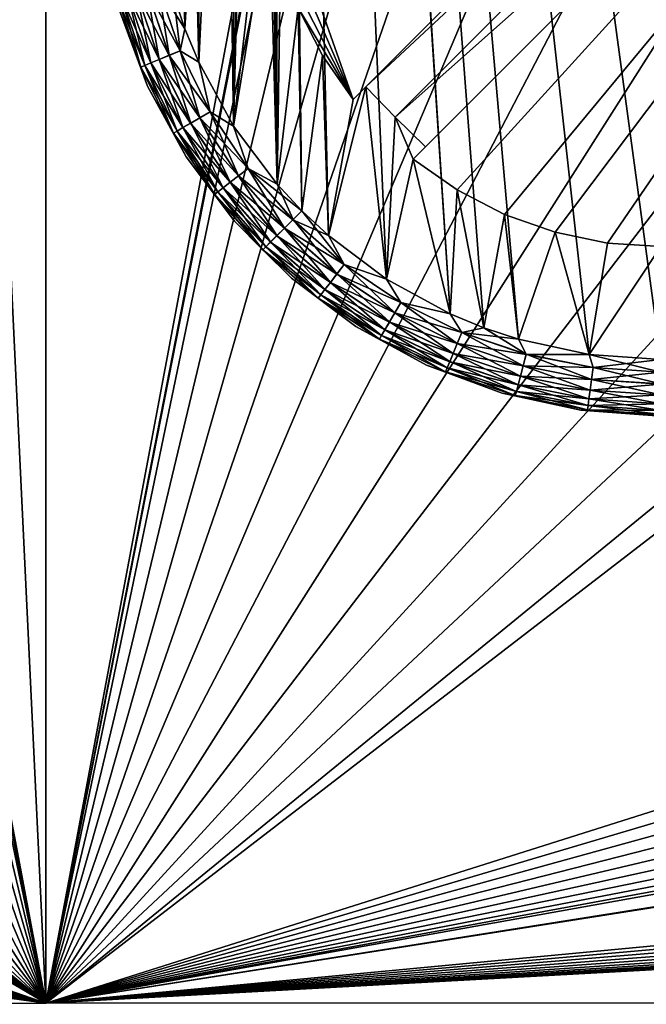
# Model space of a CAD drawing. Header units: metres. Extents: x -206 to 75, y -104 to 104.
# Tile 457 of 656: x -66 to -55, y -75 to -58. Entities that reach past the tile are written whole.
import ezdxf

# ---------------------------------------------------------------- set-up
doc = ezdxf.new("R2010")
doc.units = ezdxf.units.M
doc.layers.add('solid_01_1-CONSUMER_THERM_B_125288', color=7, linetype='CONTINUOUS')

msp = doc.modelspace()

# ---------------------------------------------------------------- linework, layer by layer
at = {"layer": 'solid_01_1-CONSUMER_THERM_B_125288'}
for points in [[(-93.358711, -67.339516), (-65.514557, 74.985474), (-65.493088, -75.014526)], [(-93.358711, -67.339516), (-93.257065, -66.795311), (-65.514557, 74.985474)], [(-93.276108, 66.204689), (-65.514557, 74.985474), (-93.257141, -66.241692)], [(-93.257065, -66.795311), (-93.257141, -66.241692), (-65.514557, 74.985474)], [(-71.214859, 44.659821, 1.5), (-65.493088, -75.014526, 1.5), (-65.514557, 74.985474, 1.5)], [(-37.64893, 67.310463), (-65.493088, -75.014526), (-65.514557, 74.985474)], [(-59.792786, -44.688873, 1.5), (-65.514557, 74.985474, 1.5), (-65.493088, -75.014526, 1.5)], [(-37.64893, 67.310463), (-37.75058, 66.766258), (-65.493088, -75.014526)], [(-37.75058, 66.766258), (-37.7505, 66.212639), (-65.493088, -75.014526)], [(-37.7505, 66.212639), (-37.731541, -66.233742), (-65.493088, -75.014526)], [(-71.202034, -44.689686, 1.5), (-65.493088, -75.014526, 1.5), (-71.214859, 44.659821, 1.5)], [(-46.600048, -0.011819, 75.400002), (-61.643398, -11.646079, 75.400002), (-54.590946, -63.612965, 75.400002)], [(-61.643398, -11.646079, 75.400002), (-55.862225, -63.522903, 75.400002), (-54.590946, -63.612965, 75.400002)], [(-61.643398, -11.646079, 75.400002), (-57.11824, -63.251205, 75.400002), (-55.862225, -63.522903, 75.400002)], [(-61.643398, -11.646079, 75.400002), (-57.729843, -63.048328, 75.400002), (-57.11824, -63.251205, 75.400002)], [(-61.643398, -11.646079, 75.400002), (-58.325039, -62.802357, 75.400002), (-57.729843, -63.048328, 75.400002)], [(-61.643398, -11.646079, 75.400002), (-61.510895, -14.263934, 75.400002), (-58.325039, -62.802357, 75.400002)], [(-61.510895, -14.263934, 75.400002), (-61.642647, -16.88183, 75.400002), (-61.394062, -60.506603, 75.400002)], [(-61.510895, -14.263934, 75.400002), (-59.453854, -62.186905, 75.400002), (-58.325039, -62.802357, 75.400002)], [(-61.510895, -14.263934, 75.400002), (-60.483925, -61.416485, 75.400002), (-59.453854, -62.186905, 75.400002)], [(-61.510895, -14.263934, 75.400002), (-60.955276, -60.977833, 75.400002), (-60.483925, -61.416485, 75.400002)], [(-61.510895, -14.263934, 75.400002), (-61.394062, -60.506603, 75.400002), (-60.955276, -60.977833, 75.400002)], [(-61.642647, -16.88183, 75.400002), (-62.037319, -19.473166, 75.400002), (-61.394062, -60.506603, 75.400002)], [(-62.037319, -19.473166, 75.400002), (-62.690903, -22.011599, 75.400002), (-62.16478, -59.476757, 75.400002)], [(-62.037319, -19.473166, 75.400002), (-62.16478, -59.476757, 75.400002), (-61.394062, -60.506603, 75.400002)], [(-62.690903, -22.011599, 75.400002), (-63.59655, -24.470831, 75.400002), (-62.780556, -58.348114, 75.400002)], [(-62.690903, -22.011599, 75.400002), (-62.780556, -58.348114, 75.400002), (-62.16478, -59.476757, 75.400002)], [(-63.59655, -24.470831, 75.400002), (-63.026695, -57.752991, 75.400002), (-62.780556, -58.348114, 75.400002)], [(-63.59655, -24.470831, 75.400002), (-63.229748, -57.141449, 75.400002), (-63.026695, -57.752991, 75.400002)], [(-63.026699, -57.752991, 69.400002), (-63.229748, -57.141445, 69.400002), (-61.595268, -33.413651, 69.400002)], [(-62.78056, -58.348114, 69.400002), (-63.026699, -57.752991, 69.400002), (-61.595268, -33.413651, 69.400002)], [(-62.16478, -59.476753, 69.400002), (-62.78056, -58.348114, 69.400002), (-61.595268, -33.413651, 69.400002)], [(-62.16478, -59.476753, 69.400002), (-61.595268, -33.413651, 69.400002), (-61.594883, -36.113968, 69.400002)], [(-62.16478, -59.476753, 69.400002), (-61.594883, -36.113968, 69.400002), (-61.594666, -37.613968, 69.400002)], [(-62.16478, -59.476753, 69.400002), (-61.594666, -37.613968, 69.400002), (-61.592232, -54.613968, 69.400002)], [(-44.34684, -44.364635, 63.5205), (-59.299736, -59.321815, 69.400002), (-59.823666, -58.785084, 69.400002)], [(-44.34684, -44.364635, 63.5205), (-59.823666, -58.785084, 69.400002), (-50.798733, -49.757565, 65.853195)], [(-44.34684, -44.364635, 63.5205), (-49.788574, -50.868744, 65.8731), (-59.299736, -59.321815, 69.400002)], [(-71.202034, -44.689686, 1.5), (-71.27388, -45.665699, 1.5), (-65.493088, -75.014526, 1.5)], [(-59.720608, -45.664883, 1.5), (-59.792786, -44.688873, 1.5), (-65.493088, -75.014526, 1.5)], [(-61.592232, -54.613968, 72.400002), (-45.884037, -44.841461, 72.400002), (-60.04319, -59.004669, 72.400002)], [(-60.04319, -59.004669, 69.400002), (-60.04319, -59.004669, 72.400002), (-45.884037, -44.841461, 72.400002)], [(-60.04319, -59.004669, 69.400002), (-45.884037, -44.841461, 72.400002), (-59.823666, -58.785084, 69.400002)], [(-50.798733, -49.757565, 65.853195), (-59.823666, -58.785084, 69.400002), (-45.884037, -44.841461, 72.400002)], [(-71.27388, -45.665699, 1.5), (-71.40596, -46.635338, 1.5), (-65.493088, -75.014526, 1.5)], [(-59.588192, -46.634476, 1.5), (-59.720608, -45.664883, 1.5), (-65.493088, -75.014526, 1.5)], [(-149.213455, -45.836296, 1.5), (-150.476547, -45.923691, 1.5), (-65.493088, -75.014526, 1.5)], [(-95.604607, -57.279106, 1.5), (-149.213455, -45.836296, 1.5), (-65.493088, -75.014526, 1.5)], [(-151.110367, -46.03447, 1.5), (-151.7388, -46.190445, 1.5), (-65.493088, -75.014526, 1.5)], [(-150.476547, -45.923691, 1.5), (-151.110367, -46.03447, 1.5), (-65.493088, -75.014526, 1.5)], [(-58.204758, -60.608757, 72.400002), (-58.982376, -60.065178, 72.400002), (-44.823223, -45.90197, 72.400002)], [(-44.823223, -45.90197, 69.900002), (-44.823223, -45.90197, 72.400002), (-58.982376, -60.065178, 72.400002)], [(-49.788574, -50.868744, 65.8731), (-44.823223, -45.90197, 69.900002), (-58.982376, -60.065178, 72.400002)], [(-57.361378, -61.04195, 72.400002), (-58.204758, -60.608757, 72.400002), (-44.823223, -45.90197, 72.400002)], [(-56.466442, -61.357395, 72.400002), (-57.361378, -61.04195, 72.400002), (-44.823223, -45.90197, 72.400002)], [(-55.537834, -61.548794, 72.400002), (-56.466442, -61.357395, 72.400002), (-44.823223, -45.90197, 72.400002)], [(-54.591232, -61.612965, 72.400002), (-55.537834, -61.548794, 72.400002), (-44.823223, -45.90197, 72.400002)], [(-151.7388, -46.190445, 1.5), (-152.356613, -46.390984, 1.5), (-65.493088, -75.014526, 1.5)], [(-152.356613, -46.390984, 1.5), (-152.958725, -46.634659, 1.5), (-65.493088, -75.014526, 1.5)], [(-152.958725, -46.634659, 1.5), (-153.540314, -46.919289, 1.5), (-65.493088, -75.014526, 1.5)], [(-71.40596, -46.635338, 1.5), (-71.84845, -48.540298, 1.5), (-65.493088, -75.014526, 1.5)], [(-59.145065, -48.539276, 1.5), (-59.588192, -46.634476, 1.5), (-65.493088, -75.014526, 1.5)], [(-153.540314, -46.919289, 1.5), (-154.096954, -47.241997, 1.5), (-65.493088, -75.014526, 1.5)], [(-154.096954, -47.241997, 1.5), (-155.120499, -47.987244, 1.5), (-65.493088, -75.014526, 1.5)], [(-155.120499, -47.987244, 1.5), (-164.83345, -56.139744, 1.5), (-65.493088, -75.014526, 1.5)], [(-71.84845, -48.540298, 1.5), (-72.522667, -50.375896, 1.5), (-65.493088, -75.014526, 1.5)], [(-58.470226, -50.374638, 1.5), (-59.145065, -48.539276, 1.5), (-65.493088, -75.014526, 1.5)], [(-72.522667, -50.375896, 1.5), (-73.418449, -52.114395, 1.5), (-65.493088, -75.014526, 1.5)], [(-57.573864, -52.11282, 1.5), (-58.470226, -50.374638, 1.5), (-65.493088, -75.014526, 1.5)], [(-49.788574, -50.868744, 65.8731), (-58.762852, -59.845592, 69.400002), (-59.299736, -59.321815, 69.400002)], [(-49.788574, -50.868744, 65.8731), (-58.982376, -60.065178, 72.400002), (-58.762852, -59.845592, 69.400002)], [(-73.418449, -52.114395, 1.5), (-74.522018, -53.728989, 1.5), (-65.493088, -75.014526, 1.5)], [(-56.469769, -53.72702, 1.5), (-57.573864, -52.11282, 1.5), (-65.493088, -75.014526, 1.5)], [(-74.522018, -53.728989, 1.5), (-75.816444, -55.194935, 1.5), (-65.493088, -75.014526, 1.5)], [(-55.174854, -55.192528, 1.5), (-56.469769, -53.72702, 1.5), (-65.493088, -75.014526, 1.5)], [(-62.16478, -59.476753, 69.400002), (-61.592232, -54.613968, 69.400002), (-61.52779, -55.560551, 69.400002)], [(-61.52779, -55.560551, 72.400002), (-61.592232, -54.613968, 72.400002), (-60.04319, -59.004669, 72.400002)], [(-75.816444, -55.194935, 1.5), (-77.281952, -56.489849, 1.5), (-65.493088, -75.014526, 1.5)], [(-53.708908, -56.486954, 1.5), (-55.174854, -55.192528, 1.5), (-65.493088, -75.014526, 1.5)], [(-61.394066, -60.506603, 69.400002), (-62.16478, -59.476753, 69.400002), (-61.52779, -55.560551, 69.400002)], [(-61.336128, -56.489101, 72.400002), (-61.52779, -55.560551, 72.400002), (-60.04319, -59.004669, 72.400002)], [(-61.394066, -60.506603, 69.400002), (-61.52779, -55.560551, 69.400002), (-61.336128, -56.489101, 69.400002)], [(-164.83345, -56.139744, 1.5), (-166.386368, -57.289063, 1.5), (-65.493088, -75.014526, 1.5)], [(-77.281952, -56.489849, 1.5), (-78.896149, -57.593945, 1.5), (-65.493088, -75.014526, 1.5)], [(-52.094318, -57.590519, 1.5), (-53.708908, -56.486954, 1.5), (-65.493088, -75.014526, 1.5)], [(-61.394066, -60.506603, 69.400002), (-61.336128, -56.489101, 69.400002), (-61.020424, -57.383949, 69.400002)], [(-61.020424, -57.383949, 72.400002), (-61.336128, -56.489101, 72.400002), (-60.04319, -59.004669, 72.400002)], [(-63.70451, -57.055988, 69.49913), (-63.500164, -57.001205, 69.425072), (-63.112225, -58.14349, 69.425072)], [(-63.499107, -57.000919, 75.375175), (-63.703533, -57.055729, 75.301361), (-63.30674, -58.224094, 75.301361)], [(-63.500164, -57.001205, 69.425072), (-63.229748, -57.141445, 69.400002), (-63.026699, -57.752991, 69.400002)], [(-63.112225, -58.14349, 69.425072), (-63.500164, -57.001205, 69.425072), (-63.026699, -57.752991, 69.400002)], [(-63.111214, -58.14307, 75.375175), (-63.229748, -57.141449, 75.400002), (-63.499107, -57.000919, 75.375175)], [(-63.111214, -58.14307, 75.375175), (-63.499107, -57.000919, 75.375175), (-63.30674, -58.224094, 75.301361)], [(-64.227142, -57.19611, 70.178574), (-64.155846, -57.176994, 69.966927), (-63.739353, -58.403358, 69.966927)], [(-63.807549, -58.431618, 70.178574), (-64.18676, -57.431664, 70.400002), (-64.227142, -57.19611, 70.178574)], [(-63.807549, -58.431618, 70.178574), (-64.227142, -57.19611, 70.178574), (-63.739353, -58.403358, 69.966927)], [(-64.155373, -57.176868, 74.834084), (-64.226906, -57.196045, 74.62252), (-63.80732, -58.431522, 74.62252)], [(-63.80732, -58.431522, 74.62252), (-64.226906, -57.196045, 74.62252), (-64.18676, -57.431664, 74.400002)], [(-64.155846, -57.176994, 69.966927), (-64.040802, -57.146149, 69.777039), (-63.629318, -58.357765, 69.777039)], [(-63.739353, -58.403358, 69.966927), (-64.155846, -57.176994, 69.966927), (-63.629318, -58.357765, 69.777039)], [(-64.040123, -57.145969, 75.023842), (-64.155373, -57.176868, 74.834084), (-63.738903, -58.403172, 74.834084)], [(-63.738903, -58.403172, 74.834084), (-64.155373, -57.176868, 74.834084), (-63.80732, -58.431522, 74.62252)], [(-64.040802, -57.146149, 69.777039), (-63.887791, -57.105129, 69.618446), (-63.482975, -58.297123, 69.618446)], [(-63.629318, -58.357765, 69.777039), (-64.040802, -57.146149, 69.777039), (-63.482975, -58.297123, 69.618446)], [(-63.886944, -57.1049, 75.182251), (-64.040123, -57.145969, 75.023842), (-63.628674, -58.357494, 75.023842)], [(-63.628674, -58.357494, 75.023842), (-64.040123, -57.145969, 75.023842), (-63.738903, -58.403172, 74.834084)], [(-63.887791, -57.105129, 69.618446), (-63.70451, -57.055988, 69.49913), (-63.307674, -58.22448, 69.49913)], [(-63.482975, -58.297123, 69.618446), (-63.887791, -57.105129, 69.618446), (-63.307674, -58.22448, 69.49913)], [(-63.703533, -57.055729, 75.301361), (-63.886944, -57.1049, 75.182251), (-63.482166, -58.296787, 75.182251)], [(-63.482166, -58.296787, 75.182251), (-63.886944, -57.1049, 75.182251), (-63.628674, -58.357494, 75.023842)], [(-63.307674, -58.22448, 69.49913), (-63.70451, -57.055988, 69.49913), (-63.112225, -58.14349, 69.425072)], [(-63.30674, -58.224094, 75.301361), (-63.703533, -57.055729, 75.301361), (-63.482166, -58.296787, 75.182251)], [(-63.111214, -58.14307, 75.375175), (-63.026695, -57.752991, 75.400002), (-63.229748, -57.141449, 75.400002)], [(-166.386368, -57.289063, 1.5), (-168.08342, -58.247952, 1.5), (-65.493088, -75.014526, 1.5)], [(-93.907074, -58.237564, 1.5), (-95.604607, -57.279106, 1.5), (-65.493088, -75.014526, 1.5)], [(-63.80732, -58.431522, 74.62252), (-64.18676, -57.431664, 74.400002), (-63.687958, -58.768417, 74.400002)], [(-63.687958, -58.768417, 70.400002), (-63.687958, -58.768417, 74.400002), (-64.18676, -57.431664, 74.400002)], [(-64.18676, -57.431664, 70.400002), (-63.687958, -58.768417, 70.400002), (-64.18676, -57.431664, 74.400002)], [(-63.807549, -58.431618, 70.178574), (-63.687958, -58.768417, 70.400002), (-64.18676, -57.431664, 70.400002)], [(-60.95528, -60.977833, 69.400002), (-61.394066, -60.506603, 69.400002), (-61.020424, -57.383949, 69.400002)], [(-60.586994, -58.227207, 72.400002), (-61.020424, -57.383949, 72.400002), (-60.04319, -59.004669, 72.400002)], [(-61.020424, -57.383949, 69.400002), (-61.020424, -57.383949, 72.400002), (-60.586994, -58.227207, 72.400002)], [(-61.020424, -57.383949, 69.400002), (-60.586994, -58.227207, 72.400002), (-60.586994, -58.227207, 69.400002)], [(-60.95528, -60.977833, 69.400002), (-61.020424, -57.383949, 69.400002), (-60.586994, -58.227207, 69.400002)], [(-78.896149, -57.593945, 1.5), (-80.634331, -58.490303, 1.5), (-65.493088, -75.014526, 1.5)], [(-50.355816, -58.486301, 1.5), (-52.094318, -57.590519, 1.5), (-65.493088, -75.014526, 1.5)], [(-63.112225, -58.14349, 69.425072), (-63.026699, -57.752991, 69.400002), (-62.78056, -58.348114, 69.400002)], [(-63.111214, -58.14307, 75.375175), (-62.780556, -58.348114, 75.400002), (-63.026695, -57.752991, 75.400002)], [(-168.08342, -58.247952, 1.5), (-168.97641, -58.648529, 1.5), (-65.493088, -75.014526, 1.5)], [(-93.013908, -58.637875, 1.5), (-93.907074, -58.237564, 1.5), (-65.493088, -75.014526, 1.5)], [(-63.482975, -58.297123, 69.618446), (-63.307674, -58.22448, 69.49913), (-62.761715, -59.331177, 69.49913)], [(-63.30674, -58.224094, 75.301361), (-63.482166, -58.296787, 75.182251), (-62.925274, -59.42564, 75.182251)], [(-63.307674, -58.22448, 69.49913), (-63.112225, -58.14349, 69.425072), (-62.57851, -59.225368, 69.425072)], [(-62.761715, -59.331177, 69.49913), (-63.307674, -58.22448, 69.49913), (-62.57851, -59.225368, 69.425072)], [(-63.111214, -58.14307, 75.375175), (-63.30674, -58.224094, 75.301361), (-62.760841, -59.330669, 75.301361)], [(-62.760841, -59.330669, 75.301361), (-63.30674, -58.224094, 75.301361), (-62.925274, -59.42564, 75.182251)], [(-62.57851, -59.225368, 69.425072), (-63.112225, -58.14349, 69.425072), (-62.78056, -58.348114, 69.400002)], [(-62.577564, -59.224819, 75.375175), (-62.780556, -58.348114, 75.400002), (-63.111214, -58.14307, 75.375175)], [(-62.577564, -59.224819, 75.375175), (-63.111214, -58.14307, 75.375175), (-62.760841, -59.330669, 75.301361)], [(-60.483925, -61.416481, 69.400002), (-60.95528, -60.977833, 69.400002), (-60.586994, -58.227207, 69.400002)], [(-60.586994, -58.227207, 69.400002), (-60.586994, -58.227207, 72.400002), (-60.04319, -59.004669, 72.400002)], [(-60.586994, -58.227207, 69.400002), (-60.04319, -59.004669, 72.400002), (-60.04319, -59.004669, 69.400002)], [(-60.483925, -61.416481, 69.400002), (-60.586994, -58.227207, 69.400002), (-60.04319, -59.004669, 69.400002)], [(-63.807549, -58.431618, 70.178574), (-63.739353, -58.403358, 69.966927), (-63.166351, -59.564869, 69.966927)], [(-63.738903, -58.403172, 74.834084), (-63.80732, -58.431522, 74.62252), (-63.230061, -59.601665, 74.62252)], [(-63.739353, -58.403358, 69.966927), (-63.629318, -58.357765, 69.777039), (-63.06321, -59.505302, 69.777039)], [(-63.166351, -59.564869, 69.966927), (-63.739353, -58.403358, 69.966927), (-63.06321, -59.505302, 69.777039)], [(-63.628674, -58.357494, 75.023842), (-63.738903, -58.403172, 74.834084), (-63.165932, -59.564629, 74.834084)], [(-63.165932, -59.564629, 74.834084), (-63.738903, -58.403172, 74.834084), (-63.230061, -59.601665, 74.62252)], [(-63.629318, -58.357765, 69.777039), (-63.482975, -58.297123, 69.618446), (-62.926033, -59.426079, 69.618446)], [(-63.06321, -59.505302, 69.777039), (-63.629318, -58.357765, 69.777039), (-62.926033, -59.426079, 69.618446)], [(-63.482166, -58.296787, 75.182251), (-63.628674, -58.357494, 75.023842), (-63.062607, -59.504951, 75.023842)], [(-63.062607, -59.504951, 75.023842), (-63.628674, -58.357494, 75.023842), (-63.165932, -59.564629, 74.834084)], [(-62.926033, -59.426079, 69.618446), (-63.482975, -58.297123, 69.618446), (-62.761715, -59.331177, 69.49913)], [(-62.925274, -59.42564, 75.182251), (-63.482166, -58.296787, 75.182251), (-63.062607, -59.504951, 75.023842)], [(-62.57851, -59.225368, 69.425072), (-62.78056, -58.348114, 69.400002), (-62.16478, -59.476753, 69.400002)], [(-62.577564, -59.224819, 75.375175), (-62.16478, -59.476757, 75.400002), (-62.780556, -58.348114, 75.400002)], [(-80.634331, -58.490303, 1.5), (-82.469696, -59.165146, 1.5), (-65.493088, -75.014526, 1.5)], [(-48.520222, -59.160522, 1.5), (-50.355816, -58.486301, 1.5), (-65.493088, -75.014526, 1.5)], [(-63.230274, -59.601788, 70.178574), (-63.687958, -58.768417, 70.400002), (-63.807549, -58.431618, 70.178574)], [(-63.230274, -59.601788, 70.178574), (-63.807549, -58.431618, 70.178574), (-63.166351, -59.564869, 69.966927)], [(-63.230061, -59.601665, 74.62252), (-63.80732, -58.431522, 74.62252), (-63.687958, -58.768417, 74.400002)], [(-168.97641, -58.648529, 1.5), (-169.89328, -58.993359, 1.5), (-65.493088, -75.014526, 1.5)], [(-92.096901, -58.982418, 1.5), (-93.013908, -58.637875, 1.5), (-65.493088, -75.014526, 1.5)], [(-63.230061, -59.601665, 74.62252), (-63.687958, -58.768417, 74.400002), (-63.003994, -60.020576, 74.400002)], [(-63.003994, -60.020576, 70.400002), (-63.003994, -60.020576, 74.400002), (-63.687958, -58.768417, 74.400002)], [(-63.687958, -58.768417, 70.400002), (-63.003994, -60.020576, 70.400002), (-63.687958, -58.768417, 74.400002)], [(-63.230274, -59.601788, 70.178574), (-63.003994, -60.020576, 70.400002), (-63.687958, -58.768417, 70.400002)], [(-60.483925, -61.416481, 69.400002), (-60.04319, -59.004669, 69.400002), (-59.823666, -58.785084, 69.400002)], [(-59.453857, -62.186905, 69.400002), (-60.483925, -61.416481, 69.400002), (-59.823666, -58.785084, 69.400002)], [(-59.453857, -62.186905, 69.400002), (-59.823666, -58.785084, 69.400002), (-59.299736, -59.321815, 69.400002)], [(-169.89328, -58.993359, 1.5), (-170.829468, -59.280663, 1.5), (-65.493088, -75.014526, 1.5)], [(-91.160637, -59.269417, 1.5), (-92.096901, -58.982418, 1.5), (-65.493088, -75.014526, 1.5)], [(-170.829468, -59.280663, 1.5), (-171.780579, -59.509239, 1.5), (-65.493088, -75.014526, 1.5)], [(-90.209442, -59.497684, 1.5), (-91.160637, -59.269417, 1.5), (-65.493088, -75.014526, 1.5)], [(-82.469696, -59.165146, 1.5), (-84.374496, -59.608273, 1.5), (-65.493088, -75.014526, 1.5)], [(-46.615257, -59.603008, 1.5), (-48.520222, -59.160522, 1.5), (-65.493088, -75.014526, 1.5)], [(-62.761715, -59.331177, 69.49913), (-62.57851, -59.225368, 69.425072), (-61.908146, -60.228325, 69.425072)], [(-62.577564, -59.224819, 75.375175), (-62.760841, -59.330669, 75.301361), (-62.075172, -60.356529, 75.301361)], [(-61.908146, -60.228325, 69.425072), (-62.57851, -59.225368, 69.425072), (-62.16478, -59.476753, 69.400002)], [(-61.90728, -60.227661, 75.375175), (-62.16478, -59.476757, 75.400002), (-62.577564, -59.224819, 75.375175)], [(-61.90728, -60.227661, 75.375175), (-62.577564, -59.224819, 75.375175), (-62.075172, -60.356529, 75.301361)], [(-63.06321, -59.505302, 69.777039), (-62.926033, -59.426079, 69.618446), (-62.226501, -60.472679, 69.618446)], [(-62.925274, -59.42564, 75.182251), (-63.062607, -59.504951, 75.023842), (-62.351608, -60.568707, 75.023842)], [(-62.926033, -59.426079, 69.618446), (-62.761715, -59.331177, 69.49913), (-62.075974, -60.357143, 69.49913)], [(-62.226501, -60.472679, 69.618446), (-62.926033, -59.426079, 69.618446), (-62.075974, -60.357143, 69.49913)], [(-62.760841, -59.330669, 75.301361), (-62.925274, -59.42564, 75.182251), (-62.225803, -60.472145, 75.182251)], [(-62.225803, -60.472145, 75.182251), (-62.925274, -59.42564, 75.182251), (-62.351608, -60.568707, 75.023842)], [(-62.075974, -60.357143, 69.49913), (-62.761715, -59.331177, 69.49913), (-61.908146, -60.228325, 69.425072)], [(-62.075172, -60.356529, 75.301361), (-62.760841, -59.330669, 75.301361), (-62.225803, -60.472145, 75.182251)], [(-59.453857, -62.186905, 69.400002), (-59.299736, -59.321815, 69.400002), (-58.982376, -60.065178, 69.400002)], [(-59.299736, -59.321815, 69.400002), (-58.762852, -59.845592, 69.400002), (-58.982376, -60.065178, 69.400002)], [(-171.780579, -59.509239, 1.5), (-173.714615, -59.787849, 1.5), (-65.493088, -75.014526, 1.5)], [(-88.275223, -59.775673, 1.5), (-90.209442, -59.497684, 1.5), (-65.493088, -75.014526, 1.5)], [(-84.374496, -59.608273, 1.5), (-85.344086, -59.740688, 1.5), (-65.493088, -75.014526, 1.5)], [(-45.645618, -59.735092, 1.5), (-46.615257, -59.603008, 1.5), (-65.493088, -75.014526, 1.5)], [(-63.230274, -59.601788, 70.178574), (-63.166351, -59.564869, 69.966927), (-62.446644, -60.641655, 69.966927)], [(-62.505203, -60.6866, 70.178574), (-63.003994, -60.020576, 70.400002), (-63.230274, -59.601788, 70.178574)], [(-62.505203, -60.6866, 70.178574), (-63.230274, -59.601788, 70.178574), (-62.446644, -60.641655, 69.966927)], [(-63.165932, -59.564629, 74.834084), (-63.230061, -59.601665, 74.62252), (-62.505005, -60.686447, 74.62252)], [(-62.505005, -60.686447, 74.62252), (-63.230061, -59.601665, 74.62252), (-63.003994, -60.020576, 74.400002)], [(-63.166351, -59.564869, 69.966927), (-63.06321, -59.505302, 69.777039), (-62.352161, -60.569134, 69.777039)], [(-62.446644, -60.641655, 69.966927), (-63.166351, -59.564869, 69.966927), (-62.352161, -60.569134, 69.777039)], [(-63.062607, -59.504951, 75.023842), (-63.165932, -59.564629, 74.834084), (-62.446259, -60.641357, 74.834084)], [(-62.446259, -60.641357, 74.834084), (-63.165932, -59.564629, 74.834084), (-62.505005, -60.686447, 74.62252)], [(-62.352161, -60.569134, 69.777039), (-63.06321, -59.505302, 69.777039), (-62.226501, -60.472679, 69.618446)], [(-62.351608, -60.568707, 75.023842), (-63.062607, -59.504951, 75.023842), (-62.446259, -60.641357, 74.834084)], [(-61.908146, -60.228325, 69.425072), (-62.16478, -59.476753, 69.400002), (-61.394066, -60.506603, 69.400002)], [(-61.90728, -60.227661, 75.375175), (-61.394062, -60.506603, 75.400002), (-62.16478, -59.476757, 75.400002)], [(-200.493088, -75.033852, 1.5), (-65.493088, -75.014526, 1.5), (-176.645615, -59.753849, 1.5)], [(-175.669601, -59.825695, 1.5), (-176.645615, -59.753849, 1.5), (-65.493088, -75.014526, 1.5)], [(-173.714615, -59.787849, 1.5), (-175.669601, -59.825695, 1.5), (-65.493088, -75.014526, 1.5)], [(-86.320099, -59.812866, 1.5), (-88.275223, -59.775673, 1.5), (-65.493088, -75.014526, 1.5)], [(-85.344086, -59.740688, 1.5), (-86.320099, -59.812866, 1.5), (-65.493088, -75.014526, 1.5)], [(-45.645618, -59.735092, 1.5), (-65.493088, -75.014526, 1.5), (69.506912, -74.995201, 1.5)], [(-58.762852, -59.845592, 69.400002), (-58.982376, -60.065178, 72.400002), (-58.982376, -60.065178, 69.400002)], [(-62.505005, -60.686447, 74.62252), (-63.003994, -60.020576, 74.400002), (-62.148792, -61.162655, 74.400002)], [(-62.148792, -61.162655, 70.400002), (-62.148792, -61.162655, 74.400002), (-63.003994, -60.020576, 74.400002)], [(-63.003994, -60.020576, 70.400002), (-62.148792, -61.162655, 70.400002), (-63.003994, -60.020576, 74.400002)], [(-62.505203, -60.6866, 70.178574), (-62.148792, -61.162655, 70.400002), (-63.003994, -60.020576, 70.400002)], [(-58.325039, -62.802357, 69.400002), (-59.453857, -62.186905, 69.400002), (-58.982376, -60.065178, 69.400002)], [(-58.982376, -60.065178, 69.400002), (-58.982376, -60.065178, 72.400002), (-58.204758, -60.608757, 72.400002)], [(-58.982376, -60.065178, 69.400002), (-58.204758, -60.608757, 72.400002), (-58.204758, -60.608757, 69.400002)], [(-58.325039, -62.802357, 69.400002), (-58.982376, -60.065178, 69.400002), (-58.204758, -60.608757, 69.400002)], [(-62.075974, -60.357143, 69.49913), (-61.908146, -60.228325, 69.425072), (-61.112606, -61.135204, 69.425072)], [(-61.90728, -60.227661, 75.375175), (-62.075172, -60.356529, 75.301361), (-61.261471, -61.284111, 75.301361)], [(-61.908146, -60.228325, 69.425072), (-61.394066, -60.506603, 69.400002), (-60.95528, -60.977833, 69.400002)], [(-61.112606, -61.135204, 69.425072), (-61.908146, -60.228325, 69.425072), (-60.95528, -60.977833, 69.400002)], [(-61.111832, -61.13443, 75.375175), (-61.394062, -60.506603, 75.400002), (-61.90728, -60.227661, 75.375175)], [(-61.111832, -61.13443, 75.375175), (-61.90728, -60.227661, 75.375175), (-61.261471, -61.284111, 75.301361)], [(-62.352161, -60.569134, 69.777039), (-62.226501, -60.472679, 69.618446), (-61.396343, -61.419022, 69.618446)], [(-62.225803, -60.472145, 75.182251), (-62.351608, -60.568707, 75.023842), (-61.507843, -61.530556, 75.023842)], [(-62.226501, -60.472679, 69.618446), (-62.075974, -60.357143, 69.49913), (-61.262184, -61.284824, 69.49913)], [(-61.396343, -61.419022, 69.618446), (-62.226501, -60.472679, 69.618446), (-61.262184, -61.284824, 69.49913)], [(-62.075172, -60.356529, 75.301361), (-62.225803, -60.472145, 75.182251), (-61.395721, -61.4184, 75.182251)], [(-61.395721, -61.4184, 75.182251), (-62.225803, -60.472145, 75.182251), (-61.507843, -61.530556, 75.023842)], [(-61.262184, -61.284824, 69.49913), (-62.075974, -60.357143, 69.49913), (-61.112606, -61.135204, 69.425072)], [(-61.261471, -61.284111, 75.301361), (-62.075172, -60.356529, 75.301361), (-61.395721, -61.4184, 75.182251)], [(-61.111832, -61.13443, 75.375175), (-60.955276, -60.977833, 75.400002), (-61.394062, -60.506603, 75.400002)], [(-62.505203, -60.6866, 70.178574), (-62.446644, -60.641655, 69.966927), (-61.592548, -61.615284, 69.966927)], [(-61.644737, -61.667488, 70.178574), (-62.148792, -61.162655, 70.400002), (-62.505203, -60.6866, 70.178574)], [(-61.644737, -61.667488, 70.178574), (-62.505203, -60.6866, 70.178574), (-61.592548, -61.615284, 69.966927)], [(-62.446259, -60.641357, 74.834084), (-62.505005, -60.686447, 74.62252), (-61.644562, -61.667313, 74.62252)], [(-61.644562, -61.667313, 74.62252), (-62.505005, -60.686447, 74.62252), (-62.148792, -61.162655, 74.400002)], [(-62.446644, -60.641655, 69.966927), (-62.352161, -60.569134, 69.777039), (-61.508339, -61.531052, 69.777039)], [(-61.592548, -61.615284, 69.966927), (-62.446644, -60.641655, 69.966927), (-61.508339, -61.531052, 69.777039)], [(-62.351608, -60.568707, 75.023842), (-62.446259, -60.641357, 74.834084), (-61.592205, -61.614941, 74.834084)], [(-61.592205, -61.614941, 74.834084), (-62.446259, -60.641357, 74.834084), (-61.644562, -61.667313, 74.62252)], [(-61.508339, -61.531052, 69.777039), (-62.352161, -60.569134, 69.777039), (-61.396343, -61.419022, 69.618446)], [(-61.507843, -61.530556, 75.023842), (-62.351608, -60.568707, 75.023842), (-61.592205, -61.614941, 74.834084)], [(-57.729843, -63.048328, 69.400002), (-58.325039, -62.802357, 69.400002), (-58.204758, -60.608757, 69.400002)], [(-58.204758, -60.608757, 69.400002), (-58.204758, -60.608757, 72.400002), (-57.361378, -61.04195, 72.400002)], [(-58.204758, -60.608757, 69.400002), (-57.361378, -61.04195, 72.400002), (-57.361378, -61.04195, 69.400002)], [(-57.729843, -63.048328, 69.400002), (-58.204758, -60.608757, 69.400002), (-57.361378, -61.04195, 69.400002)], [(-61.112606, -61.135204, 69.425072), (-60.95528, -60.977833, 69.400002), (-60.483925, -61.416481, 69.400002)], [(-60.204834, -61.929619, 75.375175), (-60.955276, -60.977833, 75.400002), (-61.111832, -61.13443, 75.375175)], [(-60.204834, -61.929619, 75.375175), (-60.483925, -61.416485, 75.400002), (-60.955276, -60.977833, 75.400002)], [(-57.118244, -63.251202, 69.400002), (-57.729843, -63.048328, 69.400002), (-57.361378, -61.04195, 69.400002)], [(-57.361378, -61.04195, 69.400002), (-57.361378, -61.04195, 72.400002), (-56.466442, -61.357395, 72.400002)], [(-57.361378, -61.04195, 69.400002), (-56.466442, -61.357395, 72.400002), (-56.466442, -61.357395, 69.400002)], [(-57.118244, -63.251202, 69.400002), (-57.361378, -61.04195, 69.400002), (-56.466442, -61.357395, 69.400002)], [(-61.644562, -61.667313, 74.62252), (-62.148792, -61.162655, 74.400002), (-61.139759, -62.171398, 74.400002)], [(-61.139759, -62.171398, 70.400002), (-61.139759, -62.171398, 74.400002), (-62.148792, -61.162655, 74.400002)], [(-62.148792, -61.162655, 70.400002), (-61.139759, -62.171398, 70.400002), (-62.148792, -61.162655, 74.400002)], [(-61.644737, -61.667488, 70.178574), (-61.139759, -62.171398, 70.400002), (-62.148792, -61.162655, 70.400002)], [(-61.262184, -61.284824, 69.49913), (-61.112606, -61.135204, 69.425072), (-60.205502, -61.930485, 69.425072)], [(-61.111832, -61.13443, 75.375175), (-61.261471, -61.284111, 75.301361), (-60.333652, -62.097549, 75.301361)], [(-60.205502, -61.930485, 69.425072), (-61.112606, -61.135204, 69.425072), (-60.483925, -61.416481, 69.400002)], [(-60.204834, -61.929619, 75.375175), (-61.111832, -61.13443, 75.375175), (-60.333652, -62.097549, 75.301361)], [(-61.396343, -61.419022, 69.618446), (-61.262184, -61.284824, 69.49913), (-60.33427, -62.098351, 69.49913)], [(-61.261471, -61.284111, 75.301361), (-61.395721, -61.4184, 75.182251), (-60.44923, -62.248215, 75.182251)], [(-60.33427, -62.098351, 69.49913), (-61.262184, -61.284824, 69.49913), (-60.205502, -61.930485, 69.425072)], [(-60.333652, -62.097549, 75.301361), (-61.261471, -61.284111, 75.301361), (-60.44923, -62.248215, 75.182251)], [(-55.862228, -63.522903, 69.400002), (-57.118244, -63.251202, 69.400002), (-56.466442, -61.357395, 69.400002)], [(-56.466442, -61.357395, 69.400002), (-56.466442, -61.357395, 72.400002), (-55.537834, -61.548794, 72.400002)], [(-56.466442, -61.357395, 69.400002), (-55.537834, -61.548794, 72.400002), (-55.537834, -61.548794, 69.400002)], [(-55.862228, -63.522903, 69.400002), (-56.466442, -61.357395, 69.400002), (-55.537834, -61.548794, 69.400002)], [(-61.592548, -61.615284, 69.966927), (-61.508339, -61.531052, 69.777039), (-60.546181, -62.374599, 69.777039)], [(-61.507843, -61.530556, 75.023842), (-61.592205, -61.614941, 74.834084), (-60.618378, -62.468716, 74.834084)], [(-61.508339, -61.531052, 69.777039), (-61.396343, -61.419022, 69.618446), (-60.449764, -62.248909, 69.618446)], [(-60.546181, -62.374599, 69.777039), (-61.508339, -61.531052, 69.777039), (-60.449764, -62.248909, 69.618446)], [(-61.395721, -61.4184, 75.182251), (-61.507843, -61.530556, 75.023842), (-60.545753, -62.374043, 75.023842)], [(-60.545753, -62.374043, 75.023842), (-61.507843, -61.530556, 75.023842), (-60.618378, -62.468716, 74.834084)], [(-60.449764, -62.248909, 69.618446), (-61.396343, -61.419022, 69.618446), (-60.33427, -62.098351, 69.49913)], [(-60.44923, -62.248215, 75.182251), (-61.395721, -61.4184, 75.182251), (-60.545753, -62.374043, 75.023842)], [(-60.205502, -61.930485, 69.425072), (-60.483925, -61.416481, 69.400002), (-59.453857, -62.186905, 69.400002)], [(-60.204834, -61.929619, 75.375175), (-59.453854, -62.186905, 75.400002), (-60.483925, -61.416485, 75.400002)], [(-55.862228, -63.522903, 69.400002), (-55.537834, -61.548794, 69.400002), (-54.591232, -61.612965, 69.400002)], [(-55.537834, -61.548794, 69.400002), (-55.537834, -61.548794, 72.400002), (-54.591232, -61.612965, 72.400002)], [(-55.537834, -61.548794, 69.400002), (-54.591232, -61.612965, 72.400002), (-54.591232, -61.612965, 69.400002)], [(-61.644737, -61.667488, 70.178574), (-61.592548, -61.615284, 69.966927), (-60.618671, -62.469101, 69.966927)], [(-60.663605, -62.527672, 70.178574), (-61.139759, -62.171398, 70.400002), (-61.644737, -61.667488, 70.178574)], [(-60.663605, -62.527672, 70.178574), (-61.644737, -61.667488, 70.178574), (-60.618671, -62.469101, 69.966927)], [(-61.592205, -61.614941, 74.834084), (-61.644562, -61.667313, 74.62252), (-60.663452, -62.527477, 74.62252)], [(-60.663452, -62.527477, 74.62252), (-61.644562, -61.667313, 74.62252), (-61.139759, -62.171398, 74.400002)], [(-60.618671, -62.469101, 69.966927), (-61.592548, -61.615284, 69.966927), (-60.546181, -62.374599, 69.777039)], [(-60.618378, -62.468716, 74.834084), (-61.592205, -61.614941, 74.834084), (-60.663452, -62.527477, 74.62252)], [(-54.590946, -63.612965, 69.400002), (-55.862228, -63.522903, 69.400002), (-54.591232, -61.612965, 69.400002)], [(-60.33427, -62.098351, 69.49913), (-60.205502, -61.930485, 69.425072), (-59.202351, -62.600563, 69.425072)], [(-60.204834, -61.929619, 75.375175), (-60.333652, -62.097549, 75.301361), (-59.307602, -62.782921, 75.301361)], [(-59.202351, -62.600563, 69.425072), (-60.205502, -61.930485, 69.425072), (-59.453857, -62.186905, 69.400002)], [(-59.201801, -62.599613, 75.375175), (-59.453854, -62.186905, 75.400002), (-60.204834, -61.929619, 75.375175)], [(-59.201801, -62.599613, 75.375175), (-60.204834, -61.929619, 75.375175), (-59.307602, -62.782921, 75.301361)], [(-60.663452, -62.527477, 74.62252), (-61.139759, -62.171398, 74.400002), (-59.997437, -63.026272, 74.400002)], [(-59.997437, -63.026272, 70.400002), (-59.997437, -63.026272, 74.400002), (-61.139759, -62.171398, 74.400002)], [(-61.139759, -62.171398, 70.400002), (-59.997437, -63.026272, 70.400002), (-61.139759, -62.171398, 74.400002)], [(-60.663605, -62.527672, 70.178574), (-59.997437, -63.026272, 70.400002), (-61.139759, -62.171398, 70.400002)], [(-60.546181, -62.374599, 69.777039), (-60.449764, -62.248909, 69.618446), (-59.402962, -62.948143, 69.618446)], [(-60.44923, -62.248215, 75.182251), (-60.545753, -62.374043, 75.023842), (-59.481796, -63.084736, 75.023842)], [(-60.449764, -62.248909, 69.618446), (-60.33427, -62.098351, 69.49913), (-59.308105, -62.783798, 69.49913)], [(-59.402962, -62.948143, 69.618446), (-60.449764, -62.248909, 69.618446), (-59.308105, -62.783798, 69.49913)], [(-60.333652, -62.097549, 75.301361), (-60.44923, -62.248215, 75.182251), (-59.402523, -62.947384, 75.182251)], [(-59.402523, -62.947384, 75.182251), (-60.44923, -62.248215, 75.182251), (-59.481796, -63.084736, 75.023842)], [(-59.308105, -62.783798, 69.49913), (-60.33427, -62.098351, 69.49913), (-59.202351, -62.600563, 69.425072)], [(-59.307602, -62.782921, 75.301361), (-60.333652, -62.097549, 75.301361), (-59.402523, -62.947384, 75.182251)], [(-59.202351, -62.600563, 69.425072), (-59.453857, -62.186905, 69.400002), (-58.325039, -62.802357, 69.400002)], [(-59.201801, -62.599613, 75.375175), (-58.325039, -62.802357, 75.400002), (-59.453854, -62.186905, 75.400002)], [(-60.618671, -62.469101, 69.966927), (-60.546181, -62.374599, 69.777039), (-59.482147, -63.085342, 69.777039)], [(-60.545753, -62.374043, 75.023842), (-60.618378, -62.468716, 74.834084), (-59.541443, -63.18808, 74.834084)], [(-59.482147, -63.085342, 69.777039), (-60.546181, -62.374599, 69.777039), (-59.402962, -62.948143, 69.618446)], [(-59.481796, -63.084736, 75.023842), (-60.545753, -62.374043, 75.023842), (-59.541443, -63.18808, 74.834084)], [(-60.663605, -62.527672, 70.178574), (-60.618671, -62.469101, 69.966927), (-59.541683, -63.188499, 69.966927)], [(-59.578587, -63.252434, 70.178574), (-59.997437, -63.026272, 70.400002), (-60.663605, -62.527672, 70.178574)], [(-59.578587, -63.252434, 70.178574), (-60.663605, -62.527672, 70.178574), (-59.541683, -63.188499, 69.966927)], [(-60.618378, -62.468716, 74.834084), (-60.663452, -62.527477, 74.62252), (-59.578461, -63.25222, 74.62252)], [(-59.578461, -63.25222, 74.62252), (-60.663452, -62.527477, 74.62252), (-59.997437, -63.026272, 74.400002)], [(-59.541683, -63.188499, 69.966927), (-60.618671, -62.469101, 69.966927), (-59.482147, -63.085342, 69.777039)], [(-59.541443, -63.18808, 74.834084), (-60.618378, -62.468716, 74.834084), (-59.578461, -63.25222, 74.62252)], [(-59.308105, -62.783798, 69.49913), (-59.202351, -62.600563, 69.425072), (-58.120319, -63.133968, 69.425072)], [(-59.201801, -62.599613, 75.375175), (-59.307602, -62.782921, 75.301361), (-58.200867, -63.328506, 75.301361)], [(-58.120319, -63.133968, 69.425072), (-59.202351, -62.600563, 69.425072), (-58.325039, -62.802357, 69.400002)], [(-58.1199, -63.132957, 75.375175), (-58.325039, -62.802357, 75.400002), (-59.201801, -62.599613, 75.375175)], [(-58.1199, -63.132957, 75.375175), (-59.201801, -62.599613, 75.375175), (-58.200867, -63.328506, 75.301361)], [(-59.402962, -62.948143, 69.618446), (-59.308105, -62.783798, 69.49913), (-58.201252, -63.329441, 69.49913)], [(-59.307602, -62.782921, 75.301361), (-59.402523, -62.947384, 75.182251), (-58.27351, -63.503952, 75.182251)], [(-58.201252, -63.329441, 69.49913), (-59.308105, -62.783798, 69.49913), (-58.120319, -63.133968, 69.425072)], [(-58.200867, -63.328506, 75.301361), (-59.307602, -62.782921, 75.301361), (-58.27351, -63.503952, 75.182251)], [(-59.482147, -63.085342, 69.777039), (-59.402962, -62.948143, 69.618446), (-58.273846, -63.504761, 69.618446)], [(-59.402523, -62.947384, 75.182251), (-59.481796, -63.084736, 75.023842), (-58.334175, -63.650475, 75.023842)], [(-58.273846, -63.504761, 69.618446), (-59.402962, -62.948143, 69.618446), (-58.201252, -63.329441, 69.49913)], [(-58.27351, -63.503952, 75.182251), (-59.402523, -62.947384, 75.182251), (-58.334175, -63.650475, 75.023842)], [(-58.1199, -63.132957, 75.375175), (-57.729843, -63.048328, 75.400002), (-58.325039, -62.802357, 75.400002)], [(-58.120319, -63.133968, 69.425072), (-58.325039, -62.802357, 69.400002), (-57.729843, -63.048328, 69.400002)], [(-59.578461, -63.25222, 74.62252), (-59.997437, -63.026272, 74.400002), (-58.745079, -63.709877, 74.400002)], [(-58.745079, -63.709877, 70.400002), (-58.745079, -63.709877, 74.400002), (-59.997437, -63.026272, 74.400002)], [(-59.997437, -63.026272, 70.400002), (-58.745079, -63.709877, 70.400002), (-59.997437, -63.026272, 74.400002)], [(-59.578587, -63.252434, 70.178574), (-58.745079, -63.709877, 70.400002), (-59.997437, -63.026272, 70.400002)], [(-59.541683, -63.188499, 69.966927), (-59.482147, -63.085342, 69.777039), (-58.334446, -63.651123, 69.777039)], [(-59.481796, -63.084736, 75.023842), (-59.541443, -63.18808, 74.834084), (-58.379822, -63.760719, 74.834084)], [(-58.334446, -63.651123, 69.777039), (-59.482147, -63.085342, 69.777039), (-58.273846, -63.504761, 69.618446)], [(-58.334175, -63.650475, 75.023842), (-59.481796, -63.084736, 75.023842), (-58.379822, -63.760719, 74.834084)], [(-58.201252, -63.329441, 69.49913), (-58.120319, -63.133968, 69.425072), (-56.977921, -63.521576, 69.425072)], [(-58.1199, -63.132957, 75.375175), (-58.200867, -63.328506, 75.301361), (-57.032387, -63.724964, 75.301361)], [(-58.120319, -63.133968, 69.425072), (-57.729843, -63.048328, 69.400002), (-57.118244, -63.251202, 69.400002)], [(-56.977921, -63.521576, 69.425072), (-58.120319, -63.133968, 69.425072), (-57.118244, -63.251202, 69.400002)], [(-56.977638, -63.520519, 75.375175), (-57.729843, -63.048328, 75.400002), (-58.1199, -63.132957, 75.375175)], [(-56.977638, -63.520519, 75.375175), (-58.1199, -63.132957, 75.375175), (-57.032387, -63.724964, 75.301361)], [(-56.977638, -63.520519, 75.375175), (-57.11824, -63.251205, 75.400002), (-57.729843, -63.048328, 75.400002)], [(-59.578587, -63.252434, 70.178574), (-59.541683, -63.188499, 69.966927), (-58.380009, -63.761169, 69.966927)], [(-58.408249, -63.829372, 70.178574), (-58.745079, -63.709877, 70.400002), (-59.578587, -63.252434, 70.178574)], [(-58.408249, -63.829372, 70.178574), (-59.578587, -63.252434, 70.178574), (-58.380009, -63.761169, 69.966927)], [(-59.541443, -63.18808, 74.834084), (-59.578461, -63.25222, 74.62252), (-58.408154, -63.829144, 74.62252)], [(-58.408154, -63.829144, 74.62252), (-59.578461, -63.25222, 74.62252), (-58.745079, -63.709877, 74.400002)], [(-58.380009, -63.761169, 69.966927), (-59.541683, -63.188499, 69.966927), (-58.334446, -63.651123, 69.777039)], [(-58.379822, -63.760719, 74.834084), (-59.541443, -63.18808, 74.834084), (-58.408154, -63.829144, 74.62252)], [(-56.977921, -63.521576, 69.425072), (-57.118244, -63.251202, 69.400002), (-55.862228, -63.522903, 69.400002)], [(-56.977638, -63.520519, 75.375175), (-55.862225, -63.522903, 75.400002), (-57.11824, -63.251205, 75.400002)], [(-58.273846, -63.504761, 69.618446), (-58.201252, -63.329441, 69.49913), (-57.03265, -63.725941, 69.49913)], [(-58.200867, -63.328506, 75.301361), (-58.27351, -63.503952, 75.182251), (-57.081509, -63.90839, 75.182251)], [(-57.03265, -63.725941, 69.49913), (-58.201252, -63.329441, 69.49913), (-56.977921, -63.521576, 69.425072)], [(-57.032387, -63.724964, 75.301361), (-58.200867, -63.328506, 75.301361), (-57.081509, -63.90839, 75.182251)], [(-58.380009, -63.761169, 69.966927), (-58.334446, -63.651123, 69.777039), (-57.122715, -64.062256, 69.777039)], [(-58.334175, -63.650475, 75.023842), (-58.379822, -63.760719, 74.834084), (-57.153397, -64.176842, 74.834084)], [(-58.334446, -63.651123, 69.777039), (-58.273846, -63.504761, 69.618446), (-57.081734, -63.909237, 69.618446)], [(-57.122715, -64.062256, 69.777039), (-58.334446, -63.651123, 69.777039), (-57.081734, -63.909237, 69.618446)], [(-58.27351, -63.503952, 75.182251), (-58.334175, -63.650475, 75.023842), (-57.122532, -64.061577, 75.023842)], [(-57.122532, -64.061577, 75.023842), (-58.334175, -63.650475, 75.023842), (-57.153397, -64.176842, 74.834084)], [(-57.081734, -63.909237, 69.618446), (-58.273846, -63.504761, 69.618446), (-57.03265, -63.725941, 69.49913)], [(-57.081509, -63.90839, 75.182251), (-58.27351, -63.503952, 75.182251), (-57.122532, -64.061577, 75.023842)], [(-57.03265, -63.725941, 69.49913), (-56.977921, -63.521576, 69.425072), (-55.794704, -63.756756, 69.425072)], [(-56.977638, -63.520519, 75.375175), (-57.032387, -63.724964, 75.301361), (-55.822159, -63.965515, 75.301361)], [(-55.794704, -63.756756, 69.425072), (-56.977921, -63.521576, 69.425072), (-55.862228, -63.522903, 69.400002)], [(-55.794563, -63.755672, 75.375175), (-55.862225, -63.522903, 75.400002), (-56.977638, -63.520519, 75.375175)], [(-55.794563, -63.755672, 75.375175), (-56.977638, -63.520519, 75.375175), (-55.822159, -63.965515, 75.301361)], [(-55.794704, -63.756756, 69.425072), (-55.862228, -63.522903, 69.400002), (-54.590946, -63.612965, 69.400002)], [(-54.590912, -63.834393, 75.375175), (-54.590946, -63.612965, 75.400002), (-55.862225, -63.522903, 75.400002)], [(-54.590912, -63.834393, 75.375175), (-55.862225, -63.522903, 75.400002), (-55.794563, -63.755672, 75.375175)], [(-55.794704, -63.756756, 69.425072), (-54.590946, -63.612965, 69.400002), (-54.590912, -63.835484, 69.425072)], [(-58.408154, -63.829144, 74.62252), (-58.745079, -63.709877, 74.400002), (-57.408184, -64.208298, 74.400002)], [(-57.408184, -64.208298, 70.400002), (-57.408184, -64.208298, 74.400002), (-58.745079, -63.709877, 74.400002)], [(-58.745079, -63.709877, 70.400002), (-57.408184, -64.208298, 70.400002), (-58.745079, -63.709877, 74.400002)], [(-58.408249, -63.829372, 70.178574), (-57.408184, -64.208298, 70.400002), (-58.745079, -63.709877, 70.400002)], [(-58.408249, -63.829372, 70.178574), (-58.380009, -63.761169, 69.966927), (-57.153522, -64.177307, 69.966927)], [(-57.172619, -64.248611, 70.178574), (-57.408184, -64.208298, 70.400002), (-58.408249, -63.829372, 70.178574)], [(-57.172619, -64.248611, 70.178574), (-58.408249, -63.829372, 70.178574), (-57.153522, -64.177307, 69.966927)], [(-58.379822, -63.760719, 74.834084), (-58.408154, -63.829144, 74.62252), (-57.172554, -64.248375, 74.62252)], [(-57.172554, -64.248375, 74.62252), (-58.408154, -63.829144, 74.62252), (-57.408184, -64.208298, 74.400002)], [(-57.153522, -64.177307, 69.966927), (-58.380009, -63.761169, 69.966927), (-57.122715, -64.062256, 69.777039)], [(-57.153397, -64.176842, 74.834084), (-58.379822, -63.760719, 74.834084), (-57.172554, -64.248375, 74.62252)], [(-57.081734, -63.909237, 69.618446), (-57.03265, -63.725941, 69.49913), (-55.822289, -63.966515, 69.49913)], [(-57.032387, -63.724964, 75.301361), (-57.081509, -63.90839, 75.182251), (-55.846916, -64.153778, 75.182251)], [(-55.822289, -63.966515, 69.49913), (-57.03265, -63.725941, 69.49913), (-55.794704, -63.756756, 69.425072)], [(-55.822159, -63.965515, 75.301361), (-57.032387, -63.724964, 75.301361), (-55.846916, -64.153778, 75.182251)], [(-55.822289, -63.966515, 69.49913), (-55.794704, -63.756756, 69.425072), (-54.590912, -63.835484, 69.425072)], [(-55.794563, -63.755672, 75.375175), (-55.822159, -63.965515, 75.301361), (-54.590881, -64.046036, 75.301361)], [(-54.590912, -63.834393, 75.375175), (-55.794563, -63.755672, 75.375175), (-54.590881, -64.046036, 75.301361)], [(-57.122715, -64.062256, 69.777039), (-57.081734, -63.909237, 69.618446), (-55.847031, -64.154648, 69.618446)], [(-57.081509, -63.90839, 75.182251), (-57.122532, -64.061577, 75.023842), (-55.867592, -64.311012, 75.023842)], [(-55.847031, -64.154648, 69.618446), (-57.081734, -63.909237, 69.618446), (-55.822289, -63.966515, 69.49913)], [(-55.846916, -64.153778, 75.182251), (-57.081509, -63.90839, 75.182251), (-55.867592, -64.311012, 75.023842)], [(-55.847031, -64.154648, 69.618446), (-55.822289, -63.966515, 69.49913), (-54.590881, -64.04705, 69.49913)], [(-55.822159, -63.965515, 75.301361), (-55.846916, -64.153778, 75.182251), (-54.590855, -64.235924, 75.182251)], [(-55.822289, -63.966515, 69.49913), (-54.590912, -63.835484, 69.425072), (-54.590881, -64.04705, 69.49913)], [(-54.590881, -64.046036, 75.301361), (-55.822159, -63.965515, 75.301361), (-54.590855, -64.235924, 75.182251)], [(-57.172619, -64.248611, 70.178574), (-57.153522, -64.177307, 69.966927), (-55.883213, -64.429802, 69.966927)], [(-57.153397, -64.176842, 74.834084), (-57.172554, -64.248375, 74.62252), (-55.892807, -64.502739, 74.62252)], [(-57.153522, -64.177307, 69.966927), (-57.122715, -64.062256, 69.777039), (-55.867683, -64.311707, 69.777039)], [(-55.883213, -64.429802, 69.966927), (-57.153522, -64.177307, 69.966927), (-55.867683, -64.311707, 69.777039)], [(-57.122532, -64.061577, 75.023842), (-57.153397, -64.176842, 74.834084), (-55.883152, -64.429314, 74.834084)], [(-55.883152, -64.429314, 74.834084), (-57.153397, -64.176842, 74.834084), (-55.892807, -64.502739, 74.62252)], [(-55.867683, -64.311707, 69.777039), (-57.122715, -64.062256, 69.777039), (-55.847031, -64.154648, 69.618446)], [(-55.867592, -64.311012, 75.023842), (-57.122532, -64.061577, 75.023842), (-55.883152, -64.429314, 74.834084)], [(-55.867683, -64.311707, 69.777039), (-55.847031, -64.154648, 69.618446), (-54.590855, -64.236801, 69.618446)], [(-55.846916, -64.153778, 75.182251), (-55.867592, -64.311012, 75.023842), (-54.590832, -64.394516, 75.023842)], [(-55.847031, -64.154648, 69.618446), (-54.590881, -64.04705, 69.49913), (-54.590855, -64.236801, 69.618446)], [(-54.590855, -64.235924, 75.182251), (-55.846916, -64.153778, 75.182251), (-54.590832, -64.394516, 75.023842)], [(-57.172554, -64.248375, 74.62252), (-57.408184, -64.208298, 74.400002), (-56.013966, -64.511383, 74.400002)], [(-56.013966, -64.511383, 70.400002), (-56.013966, -64.511383, 74.400002), (-57.408184, -64.208298, 74.400002)], [(-57.408184, -64.208298, 70.400002), (-56.013966, -64.511383, 70.400002), (-57.408184, -64.208298, 74.400002)], [(-57.172619, -64.248611, 70.178574), (-56.013966, -64.511383, 70.400002), (-57.408184, -64.208298, 70.400002)], [(-55.892838, -64.502991, 70.178574), (-56.013966, -64.511383, 70.400002), (-57.172619, -64.248611, 70.178574)], [(-55.892838, -64.502991, 70.178574), (-57.172619, -64.248611, 70.178574), (-55.883213, -64.429802, 69.966927)], [(-55.892807, -64.502739, 74.62252), (-57.172554, -64.248375, 74.62252), (-56.013966, -64.511383, 74.400002)], [(-55.883213, -64.429802, 69.966927), (-55.867683, -64.311707, 69.777039), (-54.590832, -64.395218, 69.777039)], [(-55.867592, -64.311012, 75.023842), (-55.883152, -64.429314, 74.834084), (-54.590816, -64.513832, 74.834084)], [(-55.867683, -64.311707, 69.777039), (-54.590855, -64.236801, 69.618446), (-54.590832, -64.395218, 69.777039)], [(-54.590832, -64.394516, 75.023842), (-55.867592, -64.311012, 75.023842), (-54.590816, -64.513832, 74.834084)], [(-55.892807, -64.502739, 74.62252), (-56.013966, -64.511383, 74.400002), (-54.590801, -64.612961, 74.400002)], [(-55.892838, -64.502991, 70.178574), (-54.590805, -64.588142, 70.178574), (-56.013966, -64.511383, 70.400002)], [(-54.590801, -64.612961, 70.400002), (-54.590801, -64.612961, 74.400002), (-56.013966, -64.511383, 74.400002)], [(-56.013966, -64.511383, 70.400002), (-54.590801, -64.612961, 70.400002), (-56.013966, -64.511383, 74.400002)], [(-54.590805, -64.588142, 70.178574), (-54.590801, -64.612961, 70.400002), (-56.013966, -64.511383, 70.400002)], [(-55.892838, -64.502991, 70.178574), (-55.883213, -64.429802, 69.966927), (-54.590816, -64.51432, 69.966927)], [(-55.892838, -64.502991, 70.178574), (-54.590816, -64.51432, 69.966927), (-54.590805, -64.588142, 70.178574)], [(-55.883152, -64.429314, 74.834084), (-55.892807, -64.502739, 74.62252), (-54.590805, -64.587891, 74.62252)], [(-54.590805, -64.587891, 74.62252), (-55.892807, -64.502739, 74.62252), (-54.590801, -64.612961, 74.400002)], [(-55.883213, -64.429802, 69.966927), (-54.590832, -64.395218, 69.777039), (-54.590816, -64.51432, 69.966927)], [(-54.590816, -64.513832, 74.834084), (-55.883152, -64.429314, 74.834084), (-54.590805, -64.587891, 74.62252)], [(27.768459, -66.224365), (27.768539, -66.777985), (-65.493088, -75.014526)], [(-30.192644, -69.458389), (27.768459, -66.224365), (-65.493088, -75.014526)], [(-37.731541, -66.233742), (-37.731461, -66.787361), (-65.493088, -75.014526)], [(27.768539, -66.777985), (27.870344, -67.322159), (-65.493088, -75.014526)], [(-37.731461, -66.787361), (-37.629654, -67.331535), (-65.493088, -75.014526)], [(-93.558632, -67.855774), (-93.358711, -67.339516), (-65.493088, -75.014526)], [(27.870344, -67.322159), (28.07041, -67.838356), (-65.493088, -75.014526)], [(-37.629654, -67.331535), (-37.429588, -67.84774), (-65.493088, -75.014526)], [(28.07041, -67.838356), (28.361921, -68.309006), (-65.493088, -75.014526)], [(-93.850006, -68.326508), (-93.558632, -67.855774), (-65.493088, -75.014526)], [(-37.429588, -67.84774), (-37.138081, -68.318382), (-65.493088, -75.014526)], [(-94.222916, -68.73568), (-93.850006, -68.326508), (-65.493088, -75.014526)], [(28.361921, -68.309006), (28.734947, -68.718079), (-65.493088, -75.014526)], [(-37.138081, -68.318382), (-36.765053, -68.727455), (-65.493088, -75.014526)], [(-94.664665, -69.069366), (-94.222916, -68.73568), (-65.493088, -75.014526)], [(28.734947, -68.718079), (29.176788, -69.051636), (-65.493088, -75.014526)], [(-36.765053, -68.727455), (-36.323212, -69.061012), (-65.493088, -75.014526)], [(29.176788, -69.051636), (29.672392, -69.298325), (-65.493088, -75.014526)], [(-36.323212, -69.061012), (-35.827606, -69.307701), (-65.493088, -75.014526)], [(-95.160194, -69.316193), (-94.664665, -69.069366), (-65.493088, -75.014526)], [(-95.692642, -69.467773), (-95.160194, -69.316193), (-65.493088, -75.014526)], [(29.672392, -69.298325), (30.204884, -69.449745), (-65.493088, -75.014526)], [(-35.827606, -69.307701), (-35.295116, -69.459122), (-65.493088, -75.014526)], [(-96.243874, -69.518929), (-65.493088, -75.014526), (-200.493088, -75.033852)], [(-96.243874, -69.518929), (-95.692642, -69.467773), (-65.493088, -75.014526)], [(30.204884, -69.449745), (30.756126, -69.500748), (-65.493088, -75.014526)], [(-30.743874, -69.509552), (-30.192644, -69.458389), (-65.493088, -75.014526)], [(-35.295116, -69.459122), (-34.743874, -69.510124), (-65.493088, -75.014526)], [(34.756126, -69.500175), (69.506912, -74.995201), (-65.493088, -75.014526)], [(30.756126, -69.500748), (34.756126, -69.500175), (-65.493088, -75.014526)], [(-34.743874, -69.510124), (-30.743874, -69.509552), (-65.493088, -75.014526)], [(-65.493088, -75.014526, 1.5), (-65.493088, -75.014526), (69.506912, -74.995201)], [(-65.493088, -75.014526, 1.5), (69.506912, -74.995201), (69.506912, -74.995201, 1.5)], [(-200.493088, -75.033852, 1.5), (-200.493088, -75.033852), (-65.493088, -75.014526)], [(-65.493088, -75.014526, 1.5), (-200.493088, -75.033852, 1.5), (-65.493088, -75.014526)]]:
    msp.add_3dface(points, dxfattribs=at)

doc.saveas('drawing.dxf')
